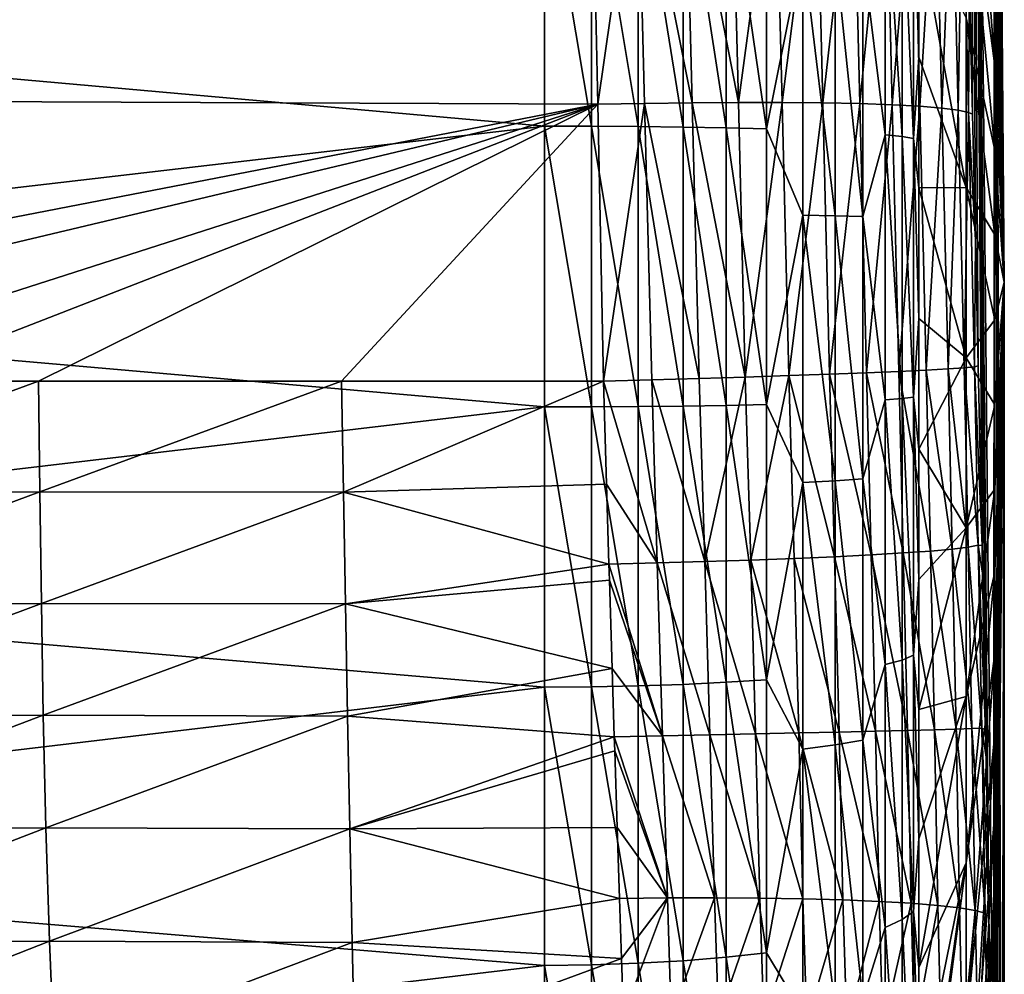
# Model space of a CAD drawing. Header units: metres. Extents: x -24 to 72, y -247 to 22.
# Tile 561 of 573: x 66.25 to 71.5, y -3.69 to 1.4. Entities that reach past the tile are written whole.
import ezdxf

# ---------------------------------------------------------------- set-up
doc = ezdxf.new("R2010")
doc.units = ezdxf.units.M
doc.layers.add('solid_509589_MEDIA_SW0001', color=7, linetype='CONTINUOUS')

msp = doc.modelspace()

# ---------------------------------------------------------------- linework, layer by layer
at = {"layer": 'solid_509589_MEDIA_SW0001'}
for points in [[(71.297287, 10.430269, 91.803352), (71.403114, -2.534905, 103.46862), (71.417549, -3.384985, 103.493362)], [(71.442787, -4.495758, 102.715591), (71.297287, 10.430269, 91.803352), (71.417549, -3.384985, 103.493362)], [(71.297287, 10.430269, 91.803352), (71.400459, -2.389177, 103.469261), (71.403114, -2.534905, 103.46862)], [(71.297287, 10.430269, 91.803352), (71.384323, -1.55394, 103.489891), (71.400459, -2.389177, 103.469261)], [(71.297287, 10.430269, 91.803352), (71.381302, -1.405347, 103.495178), (71.384323, -1.55394, 103.489891)], [(71.297287, 10.430269, 91.803352), (71.360985, -0.44776, 103.523895), (71.381302, -1.405347, 103.495178)], [(71.297287, 10.430269, 91.803352), (71.345985, 0.223575, 103.531013), (71.360985, -0.44776, 103.523895)], [(71.297287, 10.430269, 91.803352), (71.330612, 0.895423, 103.514442), (71.345985, 0.223575, 103.531013)], [(71.297287, 10.430269, 91.803352), (71.314911, 1.567299, 103.474182), (71.330612, 0.895423, 103.514442)], [(71.442787, -4.495758, 102.715591), (71.449417, 5.21058, 88.148491), (71.297287, 10.430269, 91.803352)], [(71.449417, 6.357741, 84.29818), (71.449417, 6.35594, 84.752251), (71.5, 0, 84.5)], [(71.449417, 6.327145, 83.845139), (71.449417, 6.357741, 84.29818), (71.5, 0, 84.5)], [(71.449417, 6.35594, 84.752251), (71.449417, 6.321751, 85.205032), (71.5, 0, 84.5)], [(71.449417, 6.264307, 83.395432), (71.449417, 6.327145, 83.845139), (71.5, 0, 84.5)], [(71.449417, 6.321751, 85.205032), (71.449417, 6.255347, 85.654228), (71.5, 0, 84.5)], [(71.449417, 6.169547, 82.951355), (71.449417, 6.264307, 83.395432), (71.5, 0, 84.5)], [(71.449417, 6.255347, 85.654228), (71.449417, 6.157067, 86.097542), (71.5, 0, 84.5)], [(71.449417, 6.043349, 82.515175), (71.449417, 6.169547, 82.951355), (71.5, 0, 84.5)], [(71.449417, 6.157067, 86.097542), (71.449417, 6.027412, 86.532707), (71.5, 0, 84.5)], [(71.449417, 5.886355, 82.089104), (71.449417, 6.043349, 82.515175), (71.5, 0, 84.5)], [(71.449417, 6.027412, 86.532707), (71.449417, 5.867043, 86.95752), (71.5, 0, 84.5)], [(71.449417, 5.699366, 81.675316), (71.449417, 5.886355, 82.089104), (71.5, 0, 84.5)], [(71.449417, 5.867043, 86.95752), (71.449417, 5.676778, 87.369804), (71.5, 0, 84.5)], [(71.449417, 5.483334, 81.275925), (71.449417, 5.699366, 81.675316), (71.5, 0, 84.5)], [(71.449417, 5.676778, 87.369804), (71.449417, 5.457584, 87.767471), (71.5, 0, 84.5)], [(71.449417, 5.23936, 80.892967), (71.449417, 5.483334, 81.275925), (71.5, 0, 84.5)], [(71.449417, 5.457584, 87.767471), (71.449417, 5.21058, 88.148491), (71.5, 0, 84.5)], [(71.442787, -4.495758, 102.715591), (71.470787, -6.077466, 101.60807), (71.449417, 5.21058, 88.148491)], [(71.449417, 4.968688, 80.528381), (71.449417, 5.23936, 80.892967), (71.5, 0, 84.5)], [(71.498817, -9.24112, 99.392853), (71.5, 0, 84.5), (71.449417, 5.21058, 88.148491)], [(71.490837, -7.819918, 100.387993), (71.498817, -9.24112, 99.392853), (71.449417, 5.21058, 88.148491)], [(71.489464, -7.659267, 100.500481), (71.490837, -7.819918, 100.387993), (71.449417, 5.21058, 88.148491)], [(71.470787, -6.077466, 101.60807), (71.489464, -7.659267, 100.500481), (71.449417, 5.21058, 88.148491)], [(71.449417, 4.672697, 80.184036), (71.449417, 4.968688, 80.528381), (71.5, 0, 84.5)], [(71.449417, 4.352894, 79.861687), (71.449417, 4.672697, 80.184036), (71.5, 0, 84.5)], [(71.449417, 4.01091, 79.562973), (71.449417, 4.352894, 79.861687), (71.5, 0, 84.5)], [(71.449417, 3.648487, 79.289421), (71.449417, 4.01091, 79.562973), (71.5, 0, 84.5)], [(71.449417, 3.267473, 79.042419), (71.449417, 3.648487, 79.289421), (71.5, 0, 84.5)], [(71.449417, 2.869808, 78.823219), (71.449417, 3.267473, 79.042419), (71.5, 0, 84.5)], [(71.449417, 1.154228, 78.244652), (71.297287, 2.310473, 71.978371), (71.297287, 3.197869, 72.175102)], [(71.449417, 1.154228, 78.244652), (71.297287, 3.197869, 72.175102), (71.449417, 1.597538, 78.342934)], [(71.449417, 2.45752, 78.632957), (71.449417, 2.869808, 78.823219), (71.5, 0, 84.5)], [(69.299812, 2.424113, 105.359619), (61.700001, 2.489959, 105.351852), (61.700001, 0.98214, 105.477013)], [(69.331184, 0.950009, 105.4785), (69.299812, 2.424113, 105.359619), (61.700001, 0.98214, 105.477013)], [(69.543106, 2.422307, 105.344849), (69.299812, 2.424113, 105.359619), (69.331184, 0.950009, 105.4785)], [(69.580948, 0.952492, 105.462715), (69.543106, 2.422307, 105.344849), (69.331184, 0.950009, 105.4785)], [(69.83564, 0.956595, 105.413452), (69.797958, 2.423166, 105.296242), (69.543106, 2.422307, 105.344849)], [(69.83564, 0.956595, 105.413452), (69.543106, 2.422307, 105.344849), (69.580948, 0.952492, 105.462715)], [(70.081848, 0.958637, 105.33168), (69.797958, 2.423166, 105.296242), (69.83564, 0.956595, 105.413452)], [(70.081848, 0.958637, 105.33168), (70.044434, 2.419711, 105.215317), (69.797958, 2.423166, 105.296242)], [(70.278389, 2.412017, 105.103432), (70.044434, 2.419711, 105.215317), (70.081848, 0.958637, 105.33168)], [(71.449417, 2.032708, 78.472588), (71.449417, 2.45752, 78.632957), (71.5, 0, 84.5)], [(70.315445, 0.958603, 105.218773), (70.278389, 2.412017, 105.103432), (70.081848, 0.958637, 105.33168)], [(70.495888, 2.400232, 104.962479), (70.278389, 2.412017, 105.103432), (70.315445, 0.958603, 105.218773)], [(70.532478, 0.956512, 105.076637), (70.495888, 2.400232, 104.962479), (70.315445, 0.958603, 105.218773)], [(70.693275, 2.384567, 104.794823), (70.495888, 2.400232, 104.962479), (70.532478, 0.956512, 105.076637)], [(70.729309, 0.952416, 104.907654), (70.693275, 2.384567, 104.794823), (70.532478, 0.956512, 105.076637)], [(70.867218, 2.365302, 104.603287), (70.693275, 2.384567, 104.794823), (70.729309, 0.952416, 104.907654)], [(70.902626, 0.946398, 104.714668), (70.867218, 2.365302, 104.603287), (70.729309, 0.952416, 104.907654)], [(71.014793, 2.342772, 104.391083), (70.867218, 2.365302, 104.603287), (70.902626, 0.946398, 104.714668)], [(69.046227, 2.327602, 63.629391), (69.046227, 0.83278, 63.516518), (61.700001, 1.487255, 63.552734)], [(69.296867, 0.832154, 63.532272), (69.046227, 0.83278, 63.516518), (69.046227, 2.327602, 63.629391)], [(69.296867, 2.325855, 63.645061), (69.296867, 0.832154, 63.532272), (69.046227, 2.327602, 63.629391)], [(69.546257, 0.830261, 63.579987), (69.296867, 0.832154, 63.532272), (69.296867, 2.325855, 63.645061)], [(69.546257, 2.320562, 63.692516), (69.546257, 0.830261, 63.579987), (69.296867, 2.325855, 63.645061)], [(69.78759, 0.827129, 63.65889), (69.546257, 0.830261, 63.579987), (69.546257, 2.320562, 63.692516)], [(69.78759, 2.31181, 63.770996), (69.78759, 0.827129, 63.65889), (69.546257, 2.320562, 63.692516)], [(70.016975, 0.822811, 63.767708), (69.78759, 0.827129, 63.65889), (69.78759, 2.31181, 63.770996)], [(70.016975, 2.299739, 63.87923), (70.016975, 0.822811, 63.767708), (69.78759, 2.31181, 63.770996)], [(71.0495, 0.938574, 104.500938), (71.014793, 2.342772, 104.391083), (70.902626, 0.946398, 104.714668)], [(71.133514, 2.317365, 104.161789), (71.014793, 2.342772, 104.391083), (71.0495, 0.938574, 104.500938)], [(71.167465, 0.929084, 104.270042), (71.133514, 2.317365, 104.161789), (71.0495, 0.938574, 104.500938)], [(71.22139, 2.289518, 103.919258), (71.133514, 2.317365, 104.161789), (71.167465, 0.929084, 104.270042)], [(70.230705, 0.817374, 63.904694), (70.016975, 0.822811, 63.767708), (70.016975, 2.299739, 63.87923)], [(70.230705, 2.284544, 64.01548), (70.230705, 0.817374, 63.904694), (70.016975, 2.299739, 63.87923)], [(70.425346, 1.7822, 64.129364), (70.230705, 0.817374, 63.904694), (70.230705, 2.284544, 64.01548)], [(71.254539, 0.918099, 104.025879), (71.22139, 2.289518, 103.919258), (71.167465, 0.929084, 104.270042)], [(71.254539, 0.918099, 104.025879), (71.276932, 2.259705, 103.66758), (71.22139, 2.289518, 103.919258)], [(71.254539, 0.918099, 104.025879), (71.30925, 0.905809, 103.772552), (71.276932, 2.259705, 103.66758)], [(71.276932, 2.259705, 103.66758), (71.30925, 0.905809, 103.772552), (71.314911, 1.567299, 103.474182)], [(71.449417, 0.705036, 78.178253), (71.297287, 1.411304, 71.845451), (71.297287, 2.310473, 71.978371)], [(71.449417, 0.705036, 78.178253), (71.297287, 2.310473, 71.978371), (71.449417, 1.154228, 78.244652)], [(70.865181, 2.198088, 64.790688), (70.865181, 0.786442, 64.684097), (70.745163, 1.747932, 64.521042)], [(70.955872, 0.777036, 64.921082), (70.865181, 0.786442, 64.684097), (70.865181, 2.198088, 64.790688)], [(70.955872, 2.171801, 65.026398), (70.955872, 0.777036, 64.921082), (70.865181, 2.198088, 64.790688)], [(70.955872, 2.171801, 65.026398), (71.015793, 2.144451, 65.271629), (71.015793, 0.767251, 65.167641)], [(70.955872, 2.171801, 65.026398), (71.015793, 0.767251, 65.167641), (70.955872, 0.777036, 64.921082)], [(71.015793, 2.144451, 65.271629), (71.043945, 1.895787, 65.498863), (71.043945, 1.200562, 65.442299)], [(71.015793, 0.767251, 65.167641), (71.015793, 2.144451, 65.271629), (71.043945, 1.200562, 65.442299)], [(71.449417, 1.597538, 78.342934), (71.449417, 2.032708, 78.472588), (71.5, 0, 84.5)], [(71.297287, 0.504942, 71.777008), (71.043945, 1.200562, 65.442299), (71.043945, 1.895787, 65.498863)], [(71.297287, 1.411304, 71.845451), (71.297287, 0.504942, 71.777008), (71.043945, 1.895787, 65.498863)], [(70.425346, 1.7822, 64.129364), (70.425346, 0.356875, 64.054665), (70.230705, 0.817374, 63.904694)], [(70.597763, 0.353621, 64.241051), (70.425346, 0.356875, 64.054665), (70.425346, 1.7822, 64.129364)], [(70.597763, 1.765953, 64.315071), (70.597763, 0.353621, 64.241051), (70.425346, 1.7822, 64.129364)], [(70.745163, 0.350013, 64.447777), (70.597763, 0.353621, 64.241051), (70.597763, 1.765953, 64.315071)], [(70.745163, 1.747932, 64.521042), (70.745163, 0.350013, 64.447777), (70.597763, 1.765953, 64.315071)], [(70.865181, 0.786442, 64.684097), (70.745163, 0.350013, 64.447777), (70.745163, 1.747932, 64.521042)], [(71.449417, 1.154228, 78.244652), (71.449417, 1.597538, 78.342934), (71.5, 0, 84.5)], [(71.30925, 0.905809, 103.772552), (71.330612, 0.895423, 103.514442), (71.314911, 1.567299, 103.474182)], [(69.046227, 0.83278, 63.516518), (61.700001, -0.023867, 63.500008), (61.700001, 1.487255, 63.552734)], [(71.449417, 0.252251, 78.144058), (71.297287, 0.504942, 71.777008), (71.297287, 1.411304, 71.845451)], [(71.449417, 0.252251, 78.144058), (71.297287, 1.411304, 71.845451), (71.449417, 0.705036, 78.178253)], [(71.015793, 0.767251, 65.167641), (71.043945, 1.200562, 65.442299), (71.043945, 0.503735, 65.411171)], [(71.297287, 0.504942, 71.777008), (71.043945, 0.503735, 65.411171), (71.043945, 1.200562, 65.442299)], [(71.449417, 0.705036, 78.178253), (71.449417, 1.154228, 78.244652), (71.5, 0, 84.5)], [(69.331184, 0.950009, 105.4785), (61.700001, 0.98214, 105.477013), (61.700001, -0.528725, 105.493347)], [(63.111408, -0.528718, 105.49334), (69.331184, 0.950009, 105.4785), (61.700001, -0.528725, 105.493347)], [(63.111408, -0.528718, 105.49334), (64.729332, -0.528718, 105.49334), (69.331184, 0.950009, 105.4785)], [(64.729332, -0.528718, 105.49334), (65.530716, -0.528718, 105.49334), (69.331184, 0.950009, 105.4785)], [(65.530716, -0.528718, 105.49334), (66.347183, -0.528718, 105.49334), (69.331184, 0.950009, 105.4785)], [(66.347183, -0.528718, 105.49334), (67.964851, -0.528718, 105.49334), (69.331184, 0.950009, 105.4785)], [(67.964851, -0.528718, 105.49334), (69.361404, -0.528718, 105.49334), (69.331184, 0.950009, 105.4785)], [(69.580948, 0.952492, 105.462715), (69.331184, 0.950009, 105.4785), (69.361404, -0.528718, 105.49334)], [(69.620033, -0.521702, 105.4767), (69.580948, 0.952492, 105.462715), (69.361404, -0.528718, 105.49334)], [(69.871925, -0.514451, 105.427368), (69.83564, 0.956595, 105.413452), (69.580948, 0.952492, 105.462715)], [(69.871925, -0.514451, 105.427368), (69.580948, 0.952492, 105.462715), (69.620033, -0.521702, 105.4767)], [(70.081848, 0.958637, 105.33168), (69.83564, 0.956595, 105.413452), (70.117882, -0.506923, 105.345146)], [(70.117882, -0.506923, 105.345146), (69.83564, 0.956595, 105.413452), (69.871925, -0.514451, 105.427368)], [(70.315445, 0.958603, 105.218773), (70.081848, 0.958637, 105.33168), (70.117882, -0.506923, 105.345146)], [(70.315445, 0.958603, 105.218773), (70.117882, -0.506923, 105.345146), (70.35112, -0.499298, 105.231766)], [(70.532478, 0.956512, 105.076637), (70.315445, 0.958603, 105.218773), (70.35112, -0.499298, 105.231766)], [(70.532478, 0.956512, 105.076637), (70.35112, -0.499298, 105.231766), (70.567711, -0.491685, 105.089142)], [(70.729309, 0.952416, 104.907654), (70.532478, 0.956512, 105.076637), (70.567711, -0.491685, 105.089142)], [(70.729309, 0.952416, 104.907654), (70.567711, -0.491685, 105.089142), (70.764015, -0.484195, 104.919655)], [(70.902626, 0.946398, 104.714668), (70.729309, 0.952416, 104.907654), (70.764015, -0.484195, 104.919655)], [(70.902626, 0.946398, 104.714668), (70.764015, -0.484195, 104.919655), (70.936722, -0.476936, 104.726173)], [(71.0495, 0.938574, 104.500938), (70.902626, 0.946398, 104.714668), (70.936722, -0.476936, 104.726173)], [(71.0495, 0.938574, 104.500938), (70.936722, -0.476936, 104.726173), (71.082924, -0.470018, 104.511948)], [(71.167465, 0.929084, 104.270042), (71.0495, 0.938574, 104.500938), (71.082924, -0.470018, 104.511948)], [(71.167465, 0.929084, 104.270042), (71.082924, -0.470018, 104.511948), (71.200165, -0.463546, 104.280586)], [(71.254539, 0.918099, 104.025879), (71.167465, 0.929084, 104.270042), (71.200165, -0.463546, 104.280586)], [(71.254539, 0.918099, 104.025879), (71.200165, -0.463546, 104.280586), (71.286469, -0.457617, 104.035973)], [(71.254539, 0.918099, 104.025879), (71.286469, -0.457617, 104.035973), (71.30925, 0.905809, 103.772552)], [(71.286469, -0.457617, 104.035973), (71.340385, -0.452326, 103.782227), (71.30925, 0.905809, 103.772552)], [(71.30925, 0.905809, 103.772552), (71.345985, 0.223575, 103.531013), (71.330612, 0.895423, 103.514442)], [(71.30925, 0.905809, 103.772552), (71.340385, -0.452326, 103.782227), (71.345985, 0.223575, 103.531013)], [(69.046227, 0.83278, 63.516518), (69.046227, -0.666287, 63.510574), (61.700001, -0.023867, 63.500008)], [(69.296867, -0.665786, 63.526333), (69.046227, -0.666287, 63.510574), (69.046227, 0.83278, 63.516518)], [(69.296867, 0.832154, 63.532272), (69.296867, -0.665786, 63.526333), (69.046227, 0.83278, 63.516518)], [(69.546257, -0.664271, 63.574059), (69.296867, -0.665786, 63.526333), (69.296867, 0.832154, 63.532272)], [(69.546257, 0.830261, 63.579987), (69.546257, -0.664271, 63.574059), (69.296867, 0.832154, 63.532272)], [(69.78759, -0.661766, 63.652981), (69.546257, -0.664271, 63.574059), (69.546257, 0.830261, 63.579987)], [(69.78759, 0.827129, 63.65889), (69.78759, -0.661766, 63.652981), (69.546257, 0.830261, 63.579987)], [(70.016975, -0.658311, 63.761833), (69.78759, -0.661766, 63.652981), (69.78759, 0.827129, 63.65889)], [(70.016975, 0.822811, 63.767708), (70.016975, -0.658311, 63.761833), (69.78759, 0.827129, 63.65889)], [(70.230705, -0.653961, 63.898857), (70.016975, -0.658311, 63.761833), (70.016975, 0.822811, 63.767708)], [(70.230705, 0.817374, 63.904694), (70.230705, -0.653961, 63.898857), (70.016975, 0.822811, 63.767708)], [(70.425346, 0.356875, 64.054665), (70.230705, -0.653961, 63.898857), (70.230705, 0.817374, 63.904694)], [(70.865181, 0.786442, 64.684097), (70.865181, -0.629213, 64.678482), (70.745163, 0.350013, 64.447777)], [(70.955872, -0.621688, 64.915535), (70.865181, -0.629213, 64.678482), (70.865181, 0.786442, 64.684097)], [(70.955872, 0.777036, 64.921082), (70.955872, -0.621688, 64.915535), (70.865181, 0.786442, 64.684097)], [(70.955872, 0.777036, 64.921082), (71.015793, 0.767251, 65.167641), (71.015793, -0.613859, 65.162163)], [(70.955872, 0.777036, 64.921082), (71.015793, -0.613859, 65.162163), (70.955872, -0.621688, 64.915535)], [(71.015793, 0.767251, 65.167641), (71.043945, 0.503735, 65.411171), (71.043945, -0.193764, 65.405502)], [(71.015793, -0.613859, 65.162163), (71.015793, 0.767251, 65.167641), (71.043945, -0.193764, 65.405502)], [(71.449417, 0.252251, 78.144058), (71.449417, 0.705036, 78.178253), (71.5, 0, 84.5)], [(71.297287, 0.504942, 71.777008), (71.297287, -0.403992, 71.773407), (71.043945, 0.503735, 65.411171)], [(71.297287, -0.403992, 71.773407), (71.043945, -0.193764, 65.405502), (71.043945, 0.503735, 65.411171)], [(71.449417, -0.20182, 78.142258), (71.297287, -0.403992, 71.773407), (71.297287, 0.504942, 71.777008)], [(71.449417, -0.20182, 78.142258), (71.297287, 0.504942, 71.777008), (71.449417, 0.252251, 78.144058)], [(70.425346, 0.356875, 64.054665), (70.425346, -1.070189, 64.079575), (70.230705, -0.653961, 63.898857)], [(70.597763, -1.060433, 64.265732), (70.425346, -1.070189, 64.079575), (70.425346, 0.356875, 64.054665)], [(70.597763, 0.353621, 64.241051), (70.597763, -1.060433, 64.265732), (70.425346, 0.356875, 64.054665)], [(70.745163, -1.049612, 64.472206), (70.597763, -1.060433, 64.265732), (70.597763, 0.353621, 64.241051)], [(70.745163, 0.350013, 64.447777), (70.745163, -1.049612, 64.472206), (70.597763, 0.353621, 64.241051)], [(70.865181, -0.629213, 64.678482), (70.745163, -1.049612, 64.472206), (70.745163, 0.350013, 64.447777)], [(71.340385, -0.452326, 103.782227), (71.360985, -0.44776, 103.523895), (71.345985, 0.223575, 103.531013)], [(71.449417, -0.20182, 78.142258), (71.449417, 0.252251, 78.144058), (71.5, 0, 84.5)], [(69.046227, -0.666287, 63.510574), (61.700001, -1.533233, 63.556042), (61.700001, -0.023867, 63.500008)], [(71.470947, -13.986648, 96.07), (71.449417, -5.21058, 80.851509), (71.5, 0, 84.5)], [(71.449417, -4.937024, 80.48909), (71.5, 0, 84.5), (71.449417, -5.21058, 80.851509)], [(71.449417, -0.654861, 78.172852), (71.449417, -0.20182, 78.142258), (71.5, 0, 84.5)], [(71.449417, -1.104566, 78.235695), (71.449417, -0.654861, 78.172852), (71.5, 0, 84.5)], [(71.449417, -1.548643, 78.330452), (71.449417, -1.104566, 78.235695), (71.5, 0, 84.5)], [(71.449417, -1.984827, 78.45665), (71.449417, -1.548643, 78.330452), (71.5, 0, 84.5)], [(71.449417, -2.410897, 78.613647), (71.449417, -1.984827, 78.45665), (71.5, 0, 84.5)], [(71.449417, -2.824683, 78.800636), (71.449417, -2.410897, 78.613647), (71.5, 0, 84.5)], [(71.449417, -3.224074, 79.016663), (71.449417, -2.824683, 78.800636), (71.5, 0, 84.5)], [(71.449417, -3.607036, 79.260643), (71.449417, -3.224074, 79.016663), (71.5, 0, 84.5)], [(71.449417, -3.971617, 79.531311), (71.449417, -3.607036, 79.260643), (71.5, 0, 84.5)], [(71.449417, -4.31596, 79.827301), (71.449417, -3.971617, 79.531311), (71.5, 0, 84.5)], [(71.449417, -4.63831, 80.147102), (71.449417, -4.31596, 79.827301), (71.5, 0, 84.5)], [(71.449417, -4.937024, 80.48909), (71.449417, -4.63831, 80.147102), (71.5, 0, 84.5)], [(71.489563, -12.404846, 97.177589), (71.470947, -13.986648, 96.07), (71.5, 0, 84.5)], [(71.490837, -12.255258, 97.282333), (71.489563, -12.404846, 97.177589), (71.5, 0, 84.5)], [(71.498848, -10.822992, 98.285217), (71.490837, -12.255258, 97.282333), (71.5, 0, 84.5)], [(71.498817, -9.24112, 99.392853), (71.498848, -10.822992, 98.285217), (71.5, 0, 84.5)], [(71.015793, -0.613859, 65.162163), (71.043945, -0.193764, 65.405502), (71.043945, -0.891004, 65.425323)], [(71.297287, -0.403992, 71.773407), (71.043945, -0.891004, 65.425323), (71.043945, -0.193764, 65.405502)], [(71.449417, -0.654861, 78.172852), (71.297287, -0.403992, 71.773407), (71.449417, -0.20182, 78.142258)], [(71.297287, -0.403992, 71.773407), (71.297287, -1.310868, 71.834648), (71.043945, -0.891004, 65.425323)], [(71.449417, -0.654861, 78.172852), (71.297287, -1.310868, 71.834648), (71.297287, -0.403992, 71.773407)], [(71.105972, -1.43525, 104.480415), (71.082924, -0.470018, 104.511948), (70.936722, -0.476936, 104.726173)], [(71.222214, -1.424831, 104.249619), (71.200165, -0.463546, 104.280586), (71.082924, -0.470018, 104.511948)], [(71.222214, -1.424831, 104.249619), (71.082924, -0.470018, 104.511948), (71.105972, -1.43525, 104.480415)], [(71.307686, -1.414585, 104.005737), (71.286469, -0.457617, 104.035973), (71.200165, -0.463546, 104.280586)], [(71.307686, -1.414585, 104.005737), (71.200165, -0.463546, 104.280586), (71.222214, -1.424831, 104.249619)], [(71.360947, -1.404684, 103.752846), (71.340385, -0.452326, 103.782227), (71.286469, -0.457617, 104.035973)], [(71.360947, -1.404684, 103.752846), (71.286469, -0.457617, 104.035973), (71.307686, -1.414585, 104.005737)], [(71.340385, -0.452326, 103.782227), (71.381302, -1.405347, 103.495178), (71.360985, -0.44776, 103.523895)], [(71.360947, -1.404684, 103.752846), (71.381302, -1.405347, 103.495178), (71.340385, -0.452326, 103.782227)], [(69.648842, -1.498784, 105.44812), (69.620033, -0.521702, 105.4767), (69.361404, -0.528718, 105.49334)], [(69.902328, -1.491826, 105.397278), (69.871925, -0.514451, 105.427368), (69.620033, -0.521702, 105.4767)], [(69.902328, -1.491826, 105.397278), (69.620033, -0.521702, 105.4767), (69.648842, -1.498784, 105.44812)], [(69.902328, -1.491826, 105.397278), (70.117882, -0.506923, 105.345146), (69.871925, -0.514451, 105.427368)], [(70.14711, -1.483921, 105.314163), (70.117882, -0.506923, 105.345146), (69.902328, -1.491826, 105.397278)], [(70.14711, -1.483921, 105.314163), (70.35112, -0.499298, 105.231766), (70.117882, -0.506923, 105.345146)], [(70.379089, -1.475201, 105.200157), (70.35112, -0.499298, 105.231766), (70.14711, -1.483921, 105.314163)], [(70.594391, -1.465814, 105.057167), (70.567711, -0.491685, 105.089142), (70.35112, -0.499298, 105.231766)], [(70.594391, -1.465814, 105.057167), (70.35112, -0.499298, 105.231766), (70.379089, -1.475201, 105.200157)], [(70.789413, -1.455915, 104.887596), (70.764015, -0.484195, 104.919655), (70.567711, -0.491685, 105.089142)], [(70.789413, -1.455915, 104.887596), (70.567711, -0.491685, 105.089142), (70.594391, -1.465814, 105.057167)], [(70.960899, -1.44567, 104.694267), (70.936722, -0.476936, 104.726173), (70.764015, -0.484195, 104.919655)], [(70.960899, -1.44567, 104.694267), (70.764015, -0.484195, 104.919655), (70.789413, -1.455915, 104.887596)], [(71.105972, -1.43525, 104.480415), (70.936722, -0.476936, 104.726173), (70.960899, -1.44567, 104.694267)], [(64.733932, -1.122639, 105.481842), (66.347183, -0.528718, 105.49334), (65.530716, -0.528718, 105.49334)], [(64.733932, -1.122639, 105.481842), (66.354538, -1.120164, 105.483261), (66.347183, -0.528718, 105.49334)], [(66.354538, -1.120164, 105.483261), (67.964851, -0.528718, 105.49334), (66.347183, -0.528718, 105.49334)], [(66.354538, -1.120164, 105.483261), (67.975159, -1.121442, 105.482048), (67.964851, -0.528718, 105.49334)], [(67.975159, -1.121442, 105.482048), (69.361404, -0.528718, 105.49334), (67.964851, -0.528718, 105.49334)], [(67.975159, -1.121442, 105.482048), (69.378151, -1.079306, 105.48037), (69.361404, -0.528718, 105.49334)], [(69.648842, -1.498784, 105.44812), (69.361404, -0.528718, 105.49334), (69.378151, -1.079306, 105.48037)], [(70.865181, -0.629213, 64.678482), (70.865181, -2.041661, 64.773872), (70.745163, -1.049612, 64.472206)], [(70.955872, -0.621688, 64.915535), (70.955872, -2.017244, 65.009781), (70.865181, -0.629213, 64.678482)], [(70.955872, -2.017244, 65.009781), (70.865181, -2.041661, 64.773872), (70.865181, -0.629213, 64.678482)], [(70.955872, -0.621688, 64.915535), (71.015793, -0.613859, 65.162163), (71.015793, -1.99184, 65.255226)], [(70.955872, -0.621688, 64.915535), (71.015793, -1.99184, 65.255226), (70.955872, -2.017244, 65.009781)], [(71.015793, -0.613859, 65.162163), (71.043945, -0.891004, 65.425323), (71.043945, -1.587055, 65.470589)], [(71.015793, -1.99184, 65.255226), (71.015793, -0.613859, 65.162163), (71.043945, -1.587055, 65.470589)], [(69.046227, -0.666287, 63.510574), (69.046227, -2.161958, 63.611584), (61.700001, -1.533233, 63.556042)], [(69.296867, -0.665786, 63.526333), (69.296867, -2.160334, 63.627266), (69.046227, -0.666287, 63.510574)], [(69.296867, -2.160334, 63.627266), (69.046227, -2.161958, 63.611584), (69.046227, -0.666287, 63.510574)], [(69.546257, -0.664271, 63.574059), (69.546257, -2.155418, 63.674763), (69.296867, -0.665786, 63.526333)], [(69.546257, -2.155418, 63.674763), (69.296867, -2.160334, 63.627266), (69.296867, -0.665786, 63.526333)], [(69.78759, -0.661766, 63.652981), (69.78759, -2.147289, 63.753307), (69.546257, -0.664271, 63.574059)], [(69.78759, -2.147289, 63.753307), (69.546257, -2.155418, 63.674763), (69.546257, -0.664271, 63.574059)], [(70.016975, -0.658311, 63.761833), (70.016975, -2.136077, 63.861633), (69.78759, -0.661766, 63.652981)], [(70.016975, -2.136077, 63.861633), (69.78759, -2.147289, 63.753307), (69.78759, -0.661766, 63.652981)], [(70.230705, -0.653961, 63.898857), (70.230705, -2.121964, 63.997997), (70.016975, -0.658311, 63.761833)], [(70.230705, -2.121964, 63.997997), (70.016975, -2.136077, 63.861633), (70.016975, -0.658311, 63.761833)], [(70.425346, -1.070189, 64.079575), (70.230705, -2.121964, 63.997997), (70.230705, -0.653961, 63.898857)], [(71.449417, -1.104566, 78.235695), (71.297287, -1.310868, 71.834648), (71.449417, -0.654861, 78.172852)], [(71.297287, -1.310868, 71.834648), (71.043945, -1.587055, 65.470589), (71.043945, -0.891004, 65.425323)], [(70.745163, -1.049612, 64.472206), (70.745163, -2.444123, 64.594215), (70.597763, -1.060433, 64.265732)], [(70.865181, -2.041661, 64.773872), (70.745163, -2.444123, 64.594215), (70.745163, -1.049612, 64.472206)], [(67.975159, -1.121442, 105.482048), (69.390953, -1.506299, 105.465775), (69.378151, -1.079306, 105.48037)], [(69.648842, -1.498784, 105.44812), (69.378151, -1.079306, 105.48037), (69.390953, -1.506299, 105.465775)], [(70.425346, -1.070189, 64.079575), (70.425346, -2.492039, 64.203964), (70.230705, -2.121964, 63.997997)], [(70.597763, -1.060433, 64.265732), (70.597763, -2.469321, 64.388992), (70.425346, -1.070189, 64.079575)], [(70.597763, -2.469321, 64.388992), (70.425346, -2.492039, 64.203964), (70.425346, -1.070189, 64.079575)], [(70.745163, -2.444123, 64.594215), (70.597763, -2.469321, 64.388992), (70.597763, -1.060433, 64.265732)], [(64.733932, -1.122639, 105.481842), (64.740265, -1.719386, 105.464241), (66.354538, -1.120164, 105.483261)], [(64.740265, -1.719386, 105.464241), (66.362785, -1.714523, 105.467102), (66.354538, -1.120164, 105.483261)], [(66.354538, -1.120164, 105.483261), (66.362785, -1.714523, 105.467102), (67.975159, -1.121442, 105.482048)], [(66.362785, -1.714523, 105.467102), (67.985344, -1.717167, 105.464706), (67.975159, -1.121442, 105.482048)], [(67.975159, -1.121442, 105.482048), (67.985344, -1.717167, 105.464706), (69.390953, -1.506299, 105.465775)], [(71.449417, -1.104566, 78.235695), (71.297287, -2.211063, 71.960434), (71.297287, -1.310868, 71.834648)], [(71.449417, -1.548643, 78.330452), (71.297287, -2.211063, 71.960434), (71.449417, -1.104566, 78.235695)], [(71.297287, -1.310868, 71.834648), (71.043945, -2.280989, 65.541245), (71.043945, -1.587055, 65.470589)], [(71.297287, -1.310868, 71.834648), (71.297287, -2.211063, 71.960434), (71.043945, -2.280989, 65.541245)], [(71.307686, -1.414585, 104.005737), (71.222214, -1.424831, 104.249619), (71.327499, -2.382728, 103.978874)], [(71.360947, -1.404684, 103.752846), (71.307686, -1.414585, 104.005737), (71.380348, -2.380324, 103.726418)], [(71.307686, -1.414585, 104.005737), (71.327499, -2.382728, 103.978874), (71.380348, -2.380324, 103.726418)], [(71.360947, -1.404684, 103.752846), (71.400459, -2.389177, 103.469261), (71.384323, -1.55394, 103.489891)], [(71.360947, -1.404684, 103.752846), (71.380348, -2.380324, 103.726418), (71.400459, -2.389177, 103.469261)], [(71.360947, -1.404684, 103.752846), (71.384323, -1.55394, 103.489891), (71.381302, -1.405347, 103.495178)], [(70.594391, -1.465814, 105.057167), (70.379089, -1.475201, 105.200157), (70.61821, -2.401727, 105.030167)], [(70.789413, -1.455915, 104.887596), (70.594391, -1.465814, 105.057167), (70.812256, -2.397198, 104.860275)], [(70.594391, -1.465814, 105.057167), (70.61821, -2.401727, 105.030167), (70.812256, -2.397198, 104.860275)], [(70.960899, -1.44567, 104.694267), (70.789413, -1.455915, 104.887596), (70.982819, -2.392967, 104.666824)], [(70.789413, -1.455915, 104.887596), (70.812256, -2.397198, 104.860275), (70.982819, -2.392967, 104.666824)], [(71.105972, -1.43525, 104.480415), (70.960899, -1.44567, 104.694267), (71.127068, -2.389103, 104.453026)], [(70.960899, -1.44567, 104.694267), (70.982819, -2.392967, 104.666824), (71.127068, -2.389103, 104.453026)], [(71.222214, -1.424831, 104.249619), (71.105972, -1.43525, 104.480415), (71.242599, -2.385671, 104.222427)], [(71.105972, -1.43525, 104.480415), (71.127068, -2.389103, 104.453026), (71.242599, -2.385671, 104.222427)], [(71.222214, -1.424831, 104.249619), (71.242599, -2.385671, 104.222427), (71.327499, -2.382728, 103.978874)], [(67.985344, -1.717167, 105.464706), (69.393486, -1.590188, 105.462868), (69.390953, -1.506299, 105.465775)], [(69.648842, -1.498784, 105.44812), (69.390953, -1.506299, 105.465775), (69.676514, -2.421264, 105.424339)], [(69.676514, -2.421264, 105.424339), (69.390953, -1.506299, 105.465775), (69.393486, -1.590188, 105.462868)], [(69.902328, -1.491826, 105.397278), (69.648842, -1.498784, 105.44812), (69.929123, -2.416329, 105.372398)], [(69.648842, -1.498784, 105.44812), (69.676514, -2.421264, 105.424339), (69.929123, -2.416329, 105.372398)], [(70.14711, -1.483921, 105.314163), (69.902328, -1.491826, 105.397278), (70.172943, -2.411373, 105.288376)], [(69.902328, -1.491826, 105.397278), (69.929123, -2.416329, 105.372398), (70.172943, -2.411373, 105.288376)], [(70.379089, -1.475201, 105.200157), (70.14711, -1.483921, 105.314163), (70.403923, -2.406479, 105.17366)], [(70.14711, -1.483921, 105.314163), (70.172943, -2.411373, 105.288376), (70.403923, -2.406479, 105.17366)], [(70.379089, -1.475201, 105.200157), (70.403923, -2.406479, 105.17366), (70.61821, -2.401727, 105.030167)], [(69.046227, -2.161958, 63.611584), (61.700001, -3.036702, 63.720726), (61.700001, -1.533233, 63.556042)], [(71.449417, -1.548643, 78.330452), (71.297287, -3.099992, 72.150124), (71.297287, -2.211063, 71.960434)], [(71.449417, -1.984827, 78.45665), (71.297287, -3.099992, 72.150124), (71.449417, -1.548643, 78.330452)], [(67.985344, -1.717167, 105.464706), (69.407913, -2.062569, 105.448814), (69.393486, -1.590188, 105.462868)], [(69.676514, -2.421264, 105.424339), (69.393486, -1.590188, 105.462868), (69.407913, -2.062569, 105.448814)], [(71.015793, -1.99184, 65.255226), (71.043945, -1.587055, 65.470589), (71.043945, -2.280989, 65.541245)], [(64.740265, -1.719386, 105.464241), (64.750473, -2.319118, 105.45298), (66.362785, -1.714523, 105.467102)], [(64.750473, -2.319118, 105.45298), (66.373245, -2.311952, 105.457306), (66.362785, -1.714523, 105.467102)], [(66.362785, -1.714523, 105.467102), (66.373245, -2.311952, 105.457306), (67.985344, -1.717167, 105.464706)], [(66.373245, -2.311952, 105.457306), (67.996063, -2.316047, 105.453743), (67.985344, -1.717167, 105.464706)], [(67.985344, -1.717167, 105.464706), (67.996063, -2.316047, 105.453743), (69.407913, -2.062569, 105.448814)], [(70.955872, -2.017244, 65.009781), (71.015793, -1.99184, 65.255226), (71.015793, -3.359672, 65.44635)], [(71.015793, -1.99184, 65.255226), (71.043945, -2.280989, 65.541245), (71.043945, -2.971879, 65.637199)], [(71.015793, -3.359672, 65.44635), (71.015793, -1.99184, 65.255226), (71.043945, -2.971879, 65.637199)], [(71.449417, -1.984827, 78.45665), (71.297287, -3.973124, 72.40274), (71.297287, -3.099992, 72.150124)], [(71.449417, -2.410897, 78.613647), (71.297287, -3.973124, 72.40274), (71.449417, -1.984827, 78.45665)], [(70.865181, -2.041661, 64.773872), (70.865181, -3.443705, 64.96978), (70.745163, -2.444123, 64.594215)], [(70.955872, -2.017244, 65.009781), (70.955872, -3.40252, 65.203346), (70.865181, -2.041661, 64.773872)], [(70.955872, -3.40252, 65.203346), (70.865181, -3.443705, 64.96978), (70.865181, -2.041661, 64.773872)], [(70.955872, -2.017244, 65.009781), (71.015793, -3.359672, 65.44635), (70.955872, -3.40252, 65.203346)], [(67.996063, -2.316047, 105.453743), (69.419365, -2.427386, 105.443321), (69.407913, -2.062569, 105.448814)], [(69.676514, -2.421264, 105.424339), (69.407913, -2.062569, 105.448814), (69.419365, -2.427386, 105.443321)], [(69.78759, -2.147289, 63.753307), (69.78759, -3.62187, 63.959354), (69.546257, -2.155418, 63.674763)], [(70.016975, -2.136077, 63.861633), (70.016975, -3.602959, 64.066605), (69.78759, -2.147289, 63.753307)], [(70.016975, -3.602959, 64.066605), (69.78759, -3.62187, 63.959354), (69.78759, -2.147289, 63.753307)], [(70.230705, -2.121964, 63.997997), (70.230705, -3.579153, 64.201614), (70.016975, -2.136077, 63.861633)], [(70.230705, -3.579153, 64.201614), (70.016975, -3.602959, 64.066605), (70.016975, -2.136077, 63.861633)], [(70.425346, -2.492039, 64.203964), (70.230705, -3.579153, 64.201614), (70.230705, -2.121964, 63.997997)], [(69.046227, -2.161958, 63.611584), (69.046227, -3.646612, 63.819038), (61.700001, -3.036702, 63.720726)], [(69.296867, -2.160334, 63.627266), (69.296867, -3.643874, 63.834564), (69.046227, -2.161958, 63.611584)], [(69.296867, -3.643874, 63.834564), (69.046227, -3.646612, 63.819038), (69.046227, -2.161958, 63.611584)], [(69.546257, -2.155418, 63.674763), (69.546257, -3.635582, 63.881588), (69.296867, -2.160334, 63.627266)], [(69.546257, -3.635582, 63.881588), (69.296867, -3.643874, 63.834564), (69.296867, -2.160334, 63.627266)], [(69.78759, -3.62187, 63.959354), (69.546257, -3.635582, 63.881588), (69.546257, -2.155418, 63.674763)], [(71.297287, -2.211063, 71.960434), (71.043945, -2.971879, 65.637199), (71.043945, -2.280989, 65.541245)], [(71.297287, -2.211063, 71.960434), (71.043945, -3.658804, 65.758324), (71.043945, -2.971879, 65.637199)], [(71.297287, -2.211063, 71.960434), (71.297287, -3.099992, 72.150124), (71.043945, -3.658804, 65.758324)], [(64.750473, -2.319118, 105.45298), (64.766846, -2.922153, 105.460869), (66.373245, -2.311952, 105.457306)], [(64.766846, -2.922153, 105.460869), (66.387276, -2.912771, 105.466675), (66.373245, -2.311952, 105.457306)], [(66.373245, -2.311952, 105.457306), (66.387276, -2.912771, 105.466675), (67.996063, -2.316047, 105.453743)], [(66.387276, -2.912771, 105.466675), (68.007759, -2.918403, 105.46196), (67.996063, -2.316047, 105.453743)], [(67.996063, -2.316047, 105.453743), (68.007759, -2.918403, 105.46196), (69.419365, -2.427386, 105.443321)], [(70.172943, -2.411373, 105.288376), (69.929123, -2.416329, 105.372398), (70.195969, -3.287623, 105.307892)], [(70.403923, -2.406479, 105.17366), (70.172943, -2.411373, 105.288376), (70.426033, -3.29138, 105.192757)], [(70.172943, -2.411373, 105.288376), (70.195969, -3.287623, 105.307892), (70.426033, -3.29138, 105.192757)], [(70.61821, -2.401727, 105.030167), (70.403923, -2.406479, 105.17366), (70.63942, -3.297237, 105.04911)], [(70.403923, -2.406479, 105.17366), (70.426033, -3.29138, 105.192757), (70.63942, -3.297237, 105.04911)], [(70.812256, -2.397198, 104.860275), (70.61821, -2.401727, 105.030167), (70.832581, -3.305097, 104.879326)], [(70.61821, -2.401727, 105.030167), (70.63942, -3.297237, 105.04911), (70.832581, -3.305097, 104.879326)], [(70.982819, -2.392967, 104.666824), (70.812256, -2.397198, 104.860275), (71.002335, -3.314829, 104.686218)], [(70.812256, -2.397198, 104.860275), (70.832581, -3.305097, 104.879326), (71.002335, -3.314829, 104.686218)], [(71.127068, -2.389103, 104.453026), (70.982819, -2.392967, 104.666824), (71.145874, -3.326273, 104.472984)], [(70.982819, -2.392967, 104.666824), (71.002335, -3.314829, 104.686218), (71.145874, -3.326273, 104.472984)], [(71.242599, -2.385671, 104.222427), (71.127068, -2.389103, 104.453026), (71.260803, -3.339239, 104.243156)], [(71.127068, -2.389103, 104.453026), (71.145874, -3.326273, 104.472984), (71.260803, -3.339239, 104.243156)], [(71.327499, -2.382728, 103.978874), (71.242599, -2.385671, 104.222427), (71.345238, -3.353513, 104.000526)], [(71.242599, -2.385671, 104.222427), (71.260803, -3.339239, 104.243156), (71.345238, -3.353513, 104.000526)], [(71.449417, -2.410897, 78.613647), (71.297287, -4.82601, 72.717003), (71.297287, -3.973124, 72.40274)], [(71.449417, -2.824683, 78.800636), (71.297287, -4.82601, 72.717003), (71.449417, -2.410897, 78.613647)], [(71.380348, -2.380324, 103.726418), (71.327499, -2.382728, 103.978874), (71.397781, -3.368858, 103.749123)], [(71.327499, -2.382728, 103.978874), (71.345238, -3.353513, 104.000526), (71.397781, -3.368858, 103.749123)], [(71.380348, -2.380324, 103.726418), (71.417549, -3.384985, 103.493362), (71.403114, -2.534905, 103.46862)], [(71.380348, -2.380324, 103.726418), (71.397781, -3.368858, 103.749123), (71.417549, -3.384985, 103.493362)], [(71.380348, -2.380324, 103.726418), (71.403114, -2.534905, 103.46862), (71.400459, -2.389177, 103.469261)], [(68.007759, -2.918403, 105.46196), (69.421753, -2.502433, 105.443054), (69.419365, -2.427386, 105.443321)], [(69.676514, -2.421264, 105.424339), (69.419365, -2.427386, 105.443321), (69.703773, -3.286604, 105.445152)], [(69.703773, -3.286604, 105.445152), (69.419365, -2.427386, 105.443321), (69.421753, -2.502433, 105.443054)], [(69.929123, -2.416329, 105.372398), (69.676514, -2.421264, 105.424339), (69.953026, -3.286028, 105.392616)], [(69.676514, -2.421264, 105.424339), (69.703773, -3.286604, 105.445152), (69.953026, -3.286028, 105.392616)], [(69.929123, -2.416329, 105.372398), (69.953026, -3.286028, 105.392616), (70.195969, -3.287623, 105.307892)], [(70.745163, -2.444123, 64.594215), (70.745163, -3.826727, 64.813194), (70.597763, -2.469321, 64.388992)], [(70.865181, -3.443705, 64.96978), (70.745163, -3.826727, 64.813194), (70.745163, -2.444123, 64.594215)], [(68.007759, -2.918403, 105.46196), (69.434959, -2.911232, 105.448364), (69.421753, -2.502433, 105.443054)], [(69.703773, -3.286604, 105.445152), (69.421753, -2.502433, 105.443054), (69.434959, -2.911232, 105.448364)], [(70.425346, -2.492039, 64.203964), (70.425346, -3.901749, 64.427246), (70.230705, -3.579153, 64.201614)], [(70.597763, -2.469321, 64.388992), (70.597763, -3.866179, 64.610237), (70.425346, -2.492039, 64.203964)], [(70.597763, -3.866179, 64.610237), (70.425346, -3.901749, 64.427246), (70.425346, -2.492039, 64.203964)], [(70.745163, -3.826727, 64.813194), (70.597763, -3.866179, 64.610237), (70.597763, -2.469321, 64.388992)], [(71.449417, -2.824683, 78.800636), (71.297287, -5.654304, 73.091309), (71.297287, -4.82601, 72.717003)], [(71.449417, -3.224074, 79.016663), (71.297287, -5.654304, 73.091309), (71.449417, -2.824683, 78.800636)], [(64.766846, -2.922153, 105.460869), (64.791573, -3.5287, 105.500496), (66.387276, -2.912771, 105.466675)], [(64.791573, -3.5287, 105.500496), (66.406158, -3.517186, 105.507797), (66.387276, -2.912771, 105.466675)], [(66.387276, -2.912771, 105.466675), (66.406158, -3.517186, 105.507797), (68.007759, -2.918403, 105.46196)], [(66.406158, -3.517186, 105.507797), (68.020821, -3.52444, 105.501945), (68.007759, -2.918403, 105.46196)], [(68.007759, -2.918403, 105.46196), (69.447571, -3.28935, 105.465683), (69.434959, -2.911232, 105.448364)], [(68.007759, -2.918403, 105.46196), (68.020821, -3.52444, 105.501945), (69.447571, -3.28935, 105.465683)], [(69.703773, -3.286604, 105.445152), (69.434959, -2.911232, 105.448364), (69.447571, -3.28935, 105.465683)], [(71.015793, -3.359672, 65.44635), (71.043945, -2.971879, 65.637199), (71.043945, -3.658804, 65.758324)], [(69.046227, -3.646612, 63.819038), (61.700001, -4.523919, 63.993069), (61.700001, -3.036702, 63.720726)], [(71.297287, -3.099992, 72.150124), (71.043945, -4.340847, 65.904457), (71.043945, -3.658804, 65.758324)], [(71.297287, -3.099992, 72.150124), (71.043945, -5.017098, 66.075394), (71.043945, -4.340847, 65.904457)], [(71.297287, -3.099992, 72.150124), (71.297287, -3.973124, 72.40274), (71.043945, -5.017098, 66.075394)], [(71.449417, -3.224074, 79.016663), (71.297287, -6.453784, 73.523743), (71.297287, -5.654304, 73.091309)], [(71.449417, -3.607036, 79.260643), (71.297287, -6.453784, 73.523743), (71.449417, -3.224074, 79.016663)], [(68.020821, -3.52444, 105.501945), (69.458633, -3.610371, 105.491814), (69.447571, -3.28935, 105.465683)], [(69.703773, -3.286604, 105.445152), (69.447571, -3.28935, 105.465683), (69.458633, -3.610371, 105.491814)], [(69.703773, -3.286604, 105.445152), (69.458633, -3.610371, 105.491814), (69.469055, -3.912443, 105.527451)], [(69.723099, -3.92517, 105.507751), (69.703773, -3.286604, 105.445152), (69.469055, -3.912443, 105.527451)], [(69.723099, -3.92517, 105.507751), (69.953026, -3.286028, 105.392616), (69.703773, -3.286604, 105.445152)], [(69.974632, -3.92921, 105.453751), (69.953026, -3.286028, 105.392616), (69.723099, -3.92517, 105.507751)], [(69.974632, -3.92921, 105.453751), (70.195969, -3.287623, 105.307892), (69.953026, -3.286028, 105.392616)], [(70.217148, -3.937764, 105.368217), (70.195969, -3.287623, 105.307892), (69.974632, -3.92921, 105.453751)], [(70.217148, -3.937764, 105.368217), (70.426033, -3.29138, 105.192757), (70.195969, -3.287623, 105.307892)], [(70.446625, -3.95069, 105.252571), (70.426033, -3.29138, 105.192757), (70.217148, -3.937764, 105.368217)], [(70.446625, -3.95069, 105.252571), (70.63942, -3.297237, 105.04911), (70.426033, -3.29138, 105.192757)], [(70.659271, -3.967774, 105.108734), (70.63942, -3.297237, 105.04911), (70.446625, -3.95069, 105.252571)], [(70.659271, -3.967774, 105.108734), (70.832581, -3.305097, 104.879326), (70.63942, -3.297237, 105.04911)], [(70.85157, -3.988734, 104.939079), (70.832581, -3.305097, 104.879326), (70.659271, -3.967774, 105.108734)], [(70.85157, -3.988734, 104.939079), (71.002335, -3.314829, 104.686218), (70.832581, -3.305097, 104.879326)], [(71.020332, -4.013222, 104.746414), (71.002335, -3.314829, 104.686218), (70.85157, -3.988734, 104.939079)], [(70.955872, -3.40252, 65.203346), (71.015793, -3.359672, 65.44635), (71.015793, -4.710383, 65.734573)], [(71.020332, -4.013222, 104.746414), (71.145874, -3.326273, 104.472984), (71.002335, -3.314829, 104.686218)], [(71.015793, -3.359672, 65.44635), (71.043945, -3.658804, 65.758324), (71.043945, -4.340847, 65.904457)], [(71.015793, -4.710383, 65.734573), (71.015793, -3.359672, 65.44635), (71.043945, -4.340847, 65.904457)], [(71.162773, -4.040833, 104.533928), (71.145874, -3.326273, 104.472984), (71.020332, -4.013222, 104.746414)], [(71.162773, -4.040833, 104.533928), (71.260803, -3.339239, 104.243156), (71.145874, -3.326273, 104.472984)], [(71.276527, -4.07111, 104.305138), (71.260803, -3.339239, 104.243156), (71.162773, -4.040833, 104.533928)], [(71.276527, -4.07111, 104.305138), (71.345238, -3.353513, 104.000526), (71.260803, -3.339239, 104.243156)], [(71.359718, -4.103553, 104.063835), (71.345238, -3.353513, 104.000526), (71.276527, -4.07111, 104.305138)], [(71.359718, -4.103553, 104.063835), (71.397781, -3.368858, 103.749123), (71.345238, -3.353513, 104.000526)], [(70.955872, -3.40252, 65.203346), (70.955872, -4.770458, 65.495247), (70.865181, -3.443705, 64.96978)], [(70.955872, -3.40252, 65.203346), (71.015793, -4.710383, 65.734573), (70.955872, -4.770458, 65.495247)], [(71.409752, -4.063231, 103.805214), (71.397781, -3.368858, 103.749123), (71.359718, -4.103553, 104.063835)], [(71.409752, -4.063231, 103.805214), (71.417549, -3.384985, 103.493362), (71.397781, -3.368858, 103.749123)], [(71.409752, -4.063231, 103.805214), (71.422897, -3.730075, 103.520454), (71.417549, -3.384985, 103.493362)], [(71.422897, -3.730075, 103.520454), (71.442787, -4.495758, 102.715591), (71.417549, -3.384985, 103.493362)], [(70.865181, -3.443705, 64.96978), (70.865181, -4.828201, 65.265213), (70.745163, -3.826727, 64.813194)], [(70.955872, -4.770458, 65.495247), (70.865181, -4.828201, 65.265213), (70.865181, -3.443705, 64.96978)], [(64.791573, -3.5287, 105.500496), (64.826515, -4.13858, 105.583588), (66.406158, -3.517186, 105.507797)], [(64.826515, -4.13858, 105.583588), (66.431007, -4.125017, 105.592392), (66.406158, -3.517186, 105.507797)], [(66.406158, -3.517186, 105.507797), (66.431007, -4.125017, 105.592392), (68.020821, -3.52444, 105.501945)], [(66.431007, -4.125017, 105.592392), (68.035591, -4.133975, 105.585419), (68.020821, -3.52444, 105.501945)], [(68.020821, -3.52444, 105.501945), (68.035591, -4.133975, 105.585419), (69.458633, -3.610371, 105.491814)], [(68.035591, -4.133975, 105.585419), (69.469055, -3.912443, 105.527451), (69.458633, -3.610371, 105.491814)], [(69.78759, -3.62187, 63.959354), (69.78759, -5.077995, 64.270073), (69.546257, -3.635582, 63.881588)], [(70.016975, -3.602959, 64.066605), (70.016975, -5.051481, 64.375702), (69.78759, -3.62187, 63.959354)], [(70.016975, -5.051481, 64.375702), (69.78759, -5.077995, 64.270073), (69.78759, -3.62187, 63.959354)], [(70.230705, -3.579153, 64.201614), (70.230705, -5.018104, 64.508667), (70.016975, -3.602959, 64.066605)], [(70.230705, -5.018104, 64.508667), (70.016975, -5.051481, 64.375702), (70.016975, -3.602959, 64.066605)], [(70.425346, -3.901749, 64.427246), (70.230705, -5.018104, 64.508667), (70.230705, -3.579153, 64.201614)], [(71.449417, -3.607036, 79.260643), (71.297287, -7.220377, 74.012123), (71.297287, -6.453784, 73.523743)], [(71.449417, -3.971617, 79.531311), (71.297287, -7.220377, 74.012123), (71.449417, -3.607036, 79.260643)], [(69.046227, -3.646612, 63.819038), (69.046227, -5.112684, 64.131874), (61.700001, -4.523919, 63.993069)], [(69.296867, -3.643874, 63.834564), (69.296867, -5.108845, 64.147171), (69.046227, -3.646612, 63.819038)], [(69.296867, -5.108845, 64.147171), (69.046227, -5.112684, 64.131874), (69.046227, -3.646612, 63.819038)], [(69.546257, -3.635582, 63.881588), (69.546257, -5.097219, 64.193481), (69.296867, -3.643874, 63.834564)], [(69.546257, -5.097219, 64.193481), (69.296867, -5.108845, 64.147171), (69.296867, -3.643874, 63.834564)], [(69.78759, -5.077995, 64.270073), (69.546257, -5.097219, 64.193481), (69.546257, -3.635582, 63.881588)]]:
    msp.add_3dface(points, dxfattribs=at)

doc.saveas('drawing.dxf')
